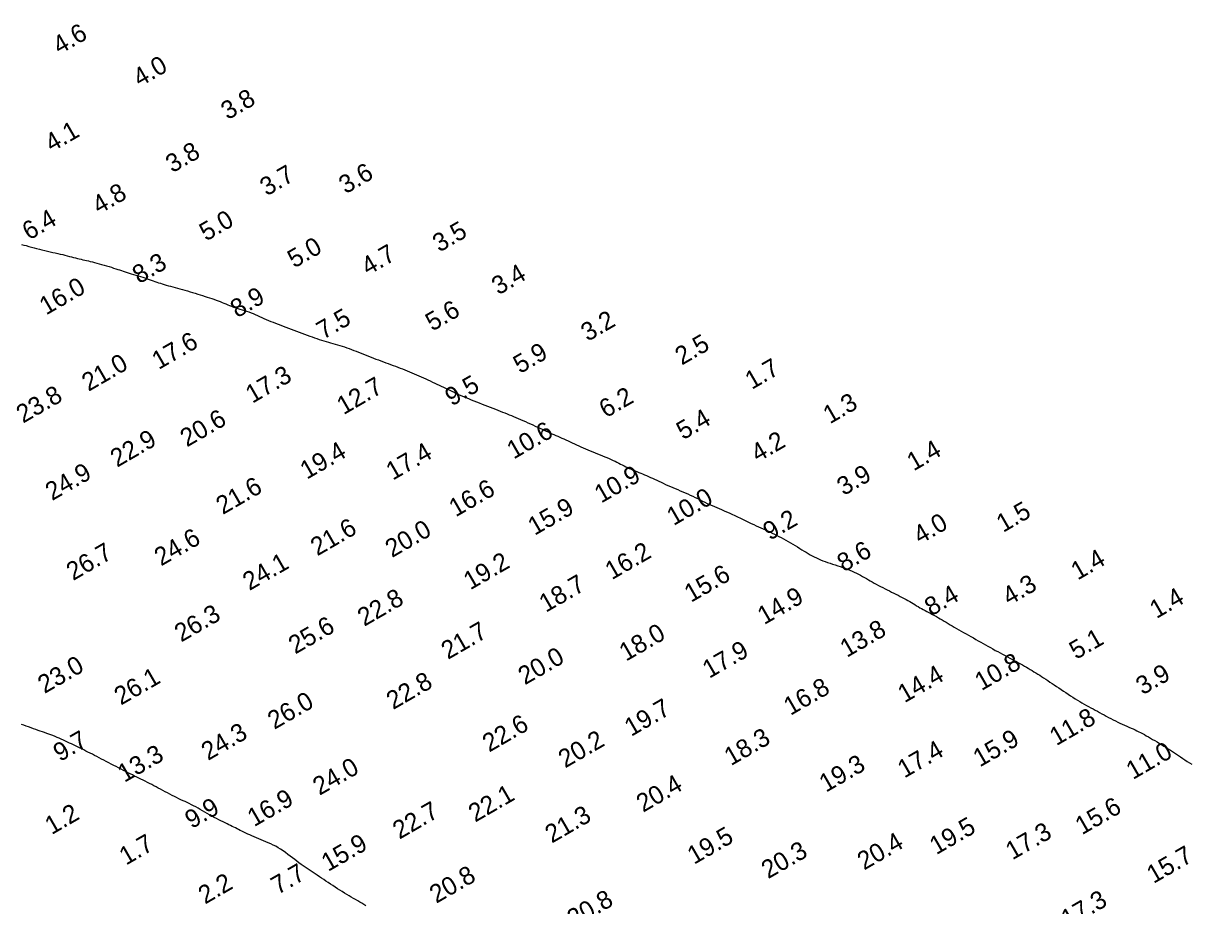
# Model space of a CAD drawing. Extents: x 3024098 to 3056816, y 418252 to 509144.
# Drawn here: x 3025652.8 to 3025973.9, y 428465.6 to 428708.5 of the extents above; entities that cross this region are included whole.
import ezdxf

# ---------------------------------------------------------------- set-up
doc = ezdxf.new("R2010")
doc.units = 0
doc.layers.add('V-CHAN-CONT-EL10', color=7, linetype='Continuous')
doc.layers.add('V-TOPO-SOUN-0911', color=7, linetype='Continuous')

msp = doc.modelspace()

# ---------------------------------------------------------------- linework, layer by layer
at = {"layer": 'V-CHAN-CONT-EL10'}
for points in [[(3025652.34, 428647.66), (3025652.99, 428647.49), (3025653.67, 428647.31), (3025654.36, 428647.11), (3025655.07, 428646.92), (3025655.79, 428646.72), (3025656.51, 428646.52), (3025657.25, 428646.33), (3025657.98, 428646.14), (3025658.73, 428645.96), (3025659.46, 428645.78), (3025660.19, 428645.61), (3025660.92, 428645.45), (3025661.63, 428645.3), (3025662.33, 428645.14), (3025663.02, 428644.99), (3025663.68, 428644.83), (3025664.31, 428644.68), (3025664.93, 428644.52), (3025665.53, 428644.37), (3025666.1, 428644.22), (3025666.66, 428644.07), (3025667.2, 428643.93), (3025667.73, 428643.79), (3025668.24, 428643.66), (3025668.74, 428643.55), (3025669.24, 428643.43), (3025669.73, 428643.33), (3025670.23, 428643.22), (3025670.75, 428643.1), (3025671.28, 428642.98), (3025671.84, 428642.85), (3025672.44, 428642.7), (3025673.07, 428642.53), (3025673.72, 428642.35), (3025674.4, 428642.16), (3025675.08, 428641.96), (3025675.77, 428641.76), (3025676.44, 428641.55), (3025677.09, 428641.35), (3025677.7, 428641.15), (3025678.28, 428640.97), (3025678.83, 428640.79), (3025679.35, 428640.61), (3025679.86, 428640.45), (3025680.36, 428640.28), (3025680.88, 428640.11), (3025681.4, 428639.94), (3025681.96, 428639.76), (3025682.54, 428639.58), (3025683.15, 428639.4), (3025683.78, 428639.2), (3025684.43, 428639.01), (3025685.07, 428638.81), (3025685.7, 428638.61), (3025686.32, 428638.42), (3025686.92, 428638.22), (3025687.48, 428638.03), (3025688.02, 428637.84), (3025688.54, 428637.65), (3025689.05, 428637.47), (3025689.55, 428637.29), (3025690.05, 428637.11), (3025690.56, 428636.94), (3025691.09, 428636.77), (3025691.63, 428636.6), (3025692.19, 428636.44), (3025692.77, 428636.28), (3025693.37, 428636.12), (3025693.99, 428635.96), (3025694.62, 428635.79), (3025695.28, 428635.62), (3025695.94, 428635.43), (3025696.63, 428635.24), (3025697.33, 428635.04), (3025698.03, 428634.83), (3025698.74, 428634.62), (3025699.44, 428634.41), (3025700.15, 428634.19), (3025700.85, 428633.98), (3025701.53, 428633.77), (3025702.2, 428633.56), (3025702.85, 428633.35), (3025703.49, 428633.15), (3025704.12, 428632.95), (3025704.72, 428632.75), (3025705.31, 428632.55), (3025705.89, 428632.34), (3025706.45, 428632.13), (3025707, 428631.92), (3025707.53, 428631.7), (3025708.06, 428631.48), (3025708.58, 428631.26), (3025709.1, 428631.04), (3025709.63, 428630.82), (3025710.17, 428630.61), (3025710.73, 428630.41), (3025711.3, 428630.21), (3025711.88, 428630.02), (3025712.48, 428629.83), (3025713.09, 428629.64), (3025713.69, 428629.45), (3025714.31, 428629.25), (3025714.92, 428629.05), (3025715.52, 428628.83), (3025716.11, 428628.59), (3025716.7, 428628.35), (3025717.29, 428628.09), (3025717.88, 428627.82), (3025718.47, 428627.55), (3025719.07, 428627.28), (3025719.68, 428627.01), (3025720.31, 428626.73), (3025720.95, 428626.47), (3025721.61, 428626.2), (3025722.29, 428625.94), (3025722.97, 428625.68), (3025723.68, 428625.42), (3025724.39, 428625.15), (3025725.11, 428624.88), (3025725.84, 428624.61), (3025726.58, 428624.33), (3025727.32, 428624.05), (3025728.06, 428623.77), (3025728.8, 428623.49), (3025729.53, 428623.21), (3025730.26, 428622.93), (3025730.97, 428622.67), (3025731.67, 428622.41), (3025732.35, 428622.17), (3025733.01, 428621.94), (3025733.66, 428621.71), (3025734.3, 428621.5), (3025734.94, 428621.3), (3025735.56, 428621.1), (3025736.18, 428620.91), (3025736.8, 428620.72), (3025737.42, 428620.54), (3025738.05, 428620.36), (3025738.67, 428620.18), (3025739.3, 428620), (3025739.93, 428619.81), (3025740.56, 428619.61), (3025741.2, 428619.41), (3025741.85, 428619.2), (3025742.5, 428618.97), (3025743.15, 428618.73), (3025743.81, 428618.48), (3025744.47, 428618.22), (3025745.14, 428617.96), (3025745.81, 428617.69), (3025746.49, 428617.42), (3025747.17, 428617.15), (3025747.85, 428616.88), (3025748.54, 428616.61), (3025749.23, 428616.35), (3025749.91, 428616.09), (3025750.59, 428615.83), (3025751.27, 428615.57), (3025751.95, 428615.32), (3025752.62, 428615.07), (3025753.29, 428614.82), (3025753.95, 428614.58), (3025754.6, 428614.33), (3025755.25, 428614.09), (3025755.9, 428613.85), (3025756.54, 428613.6), (3025757.19, 428613.35), (3025757.83, 428613.09), (3025758.48, 428612.83), (3025759.12, 428612.56), (3025759.76, 428612.29), (3025760.41, 428612.02), (3025761.05, 428611.74), (3025761.69, 428611.45), (3025762.33, 428611.17), (3025762.96, 428610.89), (3025763.59, 428610.61), (3025764.22, 428610.33), (3025764.85, 428610.04), (3025765.47, 428609.76), (3025766.08, 428609.48), (3025766.69, 428609.2), (3025767.29, 428608.92), (3025767.88, 428608.64), (3025768.46, 428608.35), (3025769.04, 428608.07), (3025769.62, 428607.79), (3025770.21, 428607.5), (3025770.8, 428607.22), (3025771.4, 428606.93), (3025772.01, 428606.64), (3025772.65, 428606.35), (3025773.31, 428606.06), (3025773.98, 428605.77), (3025774.68, 428605.47), (3025775.39, 428605.18), (3025776.12, 428604.88), (3025776.85, 428604.58), (3025777.6, 428604.29), (3025778.35, 428603.99), (3025779.1, 428603.69), (3025779.85, 428603.4), (3025780.6, 428603.11), (3025781.34, 428602.82), (3025782.06, 428602.53), (3025782.77, 428602.26), (3025783.46, 428601.99), (3025784.13, 428601.73), (3025784.77, 428601.48), (3025785.39, 428601.24), (3025785.99, 428601), (3025786.59, 428600.76), (3025787.19, 428600.52), (3025787.79, 428600.27), (3025788.4, 428600.01), (3025789.03, 428599.75), (3025789.69, 428599.46), (3025790.36, 428599.17), (3025791.05, 428598.86), (3025791.74, 428598.56), (3025792.42, 428598.25), (3025793.1, 428597.94), (3025793.77, 428597.64), (3025794.41, 428597.34), (3025795.02, 428597.06), (3025795.61, 428596.79), (3025796.18, 428596.52), (3025796.74, 428596.27), (3025797.28, 428596.02), (3025797.81, 428595.77), (3025798.35, 428595.53), (3025798.88, 428595.29), (3025799.43, 428595.05), (3025799.97, 428594.81), (3025800.52, 428594.57), (3025801.08, 428594.32), (3025801.65, 428594.07), (3025802.21, 428593.82), (3025802.79, 428593.56), (3025803.37, 428593.3), (3025803.95, 428593.03), (3025804.53, 428592.75), (3025805.13, 428592.47), (3025805.73, 428592.18), (3025806.34, 428591.9), (3025806.96, 428591.61), (3025807.59, 428591.33), (3025808.24, 428591.05), (3025808.9, 428590.78), (3025809.57, 428590.51), (3025810.24, 428590.24), (3025810.91, 428589.98), (3025811.58, 428589.72), (3025812.23, 428589.46), (3025812.86, 428589.2), (3025813.48, 428588.95), (3025814.06, 428588.69), (3025814.63, 428588.43), (3025815.17, 428588.17), (3025815.7, 428587.92), (3025816.21, 428587.66), (3025816.71, 428587.41), (3025817.21, 428587.16), (3025817.71, 428586.92), (3025818.21, 428586.68), (3025818.71, 428586.44), (3025819.21, 428586.21), (3025819.71, 428585.98), (3025820.22, 428585.76), (3025820.73, 428585.53), (3025821.24, 428585.31), (3025821.75, 428585.09), (3025822.26, 428584.87), (3025822.78, 428584.65), (3025823.3, 428584.43), (3025823.83, 428584.21), (3025824.36, 428583.98), (3025824.9, 428583.74), (3025825.45, 428583.5), (3025826.02, 428583.25), (3025826.59, 428582.99), (3025827.17, 428582.72), (3025827.77, 428582.44), (3025828.38, 428582.16), (3025829, 428581.87), (3025829.63, 428581.58), (3025830.27, 428581.29), (3025830.93, 428580.99), (3025831.6, 428580.71), (3025832.28, 428580.42), (3025832.96, 428580.13), (3025833.65, 428579.84), (3025834.35, 428579.55), (3025835.04, 428579.25), (3025835.74, 428578.95), (3025836.43, 428578.63), (3025837.11, 428578.31), (3025837.79, 428577.98), (3025838.46, 428577.65), (3025839.12, 428577.32), (3025839.79, 428576.99), (3025840.45, 428576.66), (3025841.1, 428576.35), (3025841.75, 428576.04), (3025842.4, 428575.74), (3025843.06, 428575.46), (3025843.71, 428575.18), (3025844.37, 428574.9), (3025845.05, 428574.62), (3025845.73, 428574.33), (3025846.43, 428574.02), (3025847.16, 428573.7), (3025847.9, 428573.36), (3025848.66, 428573), (3025849.43, 428572.63), (3025850.2, 428572.26), (3025850.98, 428571.88), (3025851.74, 428571.51), (3025852.48, 428571.15), (3025853.21, 428570.81), (3025853.9, 428570.48), (3025854.58, 428570.17), (3025855.23, 428569.88), (3025855.87, 428569.59), (3025856.49, 428569.31), (3025857.11, 428569.03), (3025857.72, 428568.75), (3025858.33, 428568.47), (3025858.95, 428568.17), (3025859.57, 428567.86), (3025860.19, 428567.55), (3025860.81, 428567.23), (3025861.44, 428566.9), (3025862.08, 428566.55), (3025862.71, 428566.2), (3025863.35, 428565.84), (3025863.99, 428565.47), (3025864.63, 428565.09), (3025865.27, 428564.71), (3025865.91, 428564.33), (3025866.54, 428563.95), (3025867.15, 428563.58), (3025867.75, 428563.22), (3025868.34, 428562.86), (3025868.91, 428562.52), (3025869.46, 428562.2), (3025870.01, 428561.89), (3025870.56, 428561.59), (3025871.12, 428561.31), (3025871.69, 428561.04), (3025872.27, 428560.78), (3025872.89, 428560.53), (3025873.54, 428560.29), (3025874.21, 428560.06), (3025874.9, 428559.84), (3025875.6, 428559.62), (3025876.31, 428559.4), (3025877.02, 428559.17), (3025877.72, 428558.95), (3025878.41, 428558.71), (3025879.08, 428558.47), (3025879.72, 428558.21), (3025880.35, 428557.95), (3025880.96, 428557.68), (3025881.56, 428557.4), (3025882.14, 428557.11), (3025882.71, 428556.82), (3025883.27, 428556.53), (3025883.82, 428556.23), (3025884.36, 428555.93), (3025884.89, 428555.63), (3025885.43, 428555.32), (3025885.97, 428555.01), (3025886.51, 428554.7), (3025887.06, 428554.39), (3025887.63, 428554.08), (3025888.21, 428553.77), (3025888.81, 428553.46), (3025889.41, 428553.15), (3025890.02, 428552.84), (3025890.63, 428552.53), (3025891.24, 428552.22), (3025891.85, 428551.92), (3025892.45, 428551.61), (3025893.04, 428551.31), (3025893.62, 428551.02), (3025894.19, 428550.72), (3025894.74, 428550.43), (3025895.28, 428550.14), (3025895.81, 428549.85), (3025896.32, 428549.57), (3025896.82, 428549.29), (3025897.3, 428549.01), (3025897.77, 428548.73), (3025898.24, 428548.45), (3025898.69, 428548.17), (3025899.15, 428547.9), (3025899.61, 428547.62), (3025900.08, 428547.35), (3025900.56, 428547.08), (3025901.05, 428546.81), (3025901.55, 428546.54), (3025902.07, 428546.27), (3025902.59, 428545.99), (3025903.12, 428545.72), (3025903.65, 428545.44), (3025904.18, 428545.15), (3025904.71, 428544.86), (3025905.24, 428544.55), (3025905.77, 428544.24), (3025906.3, 428543.93), (3025906.83, 428543.6), (3025907.38, 428543.27), (3025907.94, 428542.93), (3025908.51, 428542.58), (3025909.1, 428542.23), (3025909.71, 428541.88), (3025910.35, 428541.52), (3025910.99, 428541.15), (3025911.65, 428540.78), (3025912.32, 428540.41), (3025913, 428540.03), (3025913.67, 428539.65), (3025914.35, 428539.27), (3025915.02, 428538.89), (3025915.69, 428538.51), (3025916.36, 428538.13), (3025917.03, 428537.75), (3025917.7, 428537.37), (3025918.36, 428536.99), (3025919.03, 428536.61), (3025919.71, 428536.24), (3025920.38, 428535.87), (3025921.05, 428535.51), (3025921.73, 428535.15), (3025922.4, 428534.79), (3025923.06, 428534.44), (3025923.71, 428534.1), (3025924.35, 428533.76), (3025924.97, 428533.43), (3025925.58, 428533.1), (3025926.17, 428532.78), (3025926.74, 428532.47), (3025927.3, 428532.16), (3025927.85, 428531.85), (3025928.4, 428531.54), (3025928.93, 428531.23), (3025929.45, 428530.92), (3025929.98, 428530.61), (3025930.5, 428530.3), (3025931.01, 428529.98), (3025931.53, 428529.66), (3025932.06, 428529.33), (3025932.59, 428528.99), (3025933.13, 428528.64), (3025933.68, 428528.29), (3025934.25, 428527.92), (3025934.82, 428527.54), (3025935.41, 428527.15), (3025936.01, 428526.76), (3025936.62, 428526.35), (3025937.23, 428525.94), (3025937.86, 428525.53), (3025938.49, 428525.1), (3025939.12, 428524.67), (3025939.77, 428524.24), (3025940.41, 428523.81), (3025941.05, 428523.38), (3025941.7, 428522.96), (3025942.34, 428522.55), (3025942.98, 428522.16), (3025943.61, 428521.77), (3025944.23, 428521.41), (3025944.85, 428521.06), (3025945.46, 428520.72), (3025946.06, 428520.39), (3025946.67, 428520.07), (3025947.27, 428519.75), (3025947.88, 428519.43), (3025948.48, 428519.1), (3025949.09, 428518.77), (3025949.7, 428518.43), (3025950.31, 428518.09), (3025950.93, 428517.75), (3025951.55, 428517.41), (3025952.17, 428517.07), (3025952.8, 428516.75), (3025953.43, 428516.43), (3025954.06, 428516.12), (3025954.69, 428515.83), (3025955.32, 428515.55), (3025955.94, 428515.27), (3025956.56, 428515), (3025957.15, 428514.74), (3025957.74, 428514.48), (3025958.3, 428514.23), (3025958.84, 428513.98), (3025959.36, 428513.73), (3025959.88, 428513.47), (3025960.38, 428513.21), (3025960.89, 428512.94), (3025961.41, 428512.66), (3025961.94, 428512.36), (3025962.5, 428512.05), (3025963.08, 428511.72), (3025963.68, 428511.36), (3025964.3, 428511), (3025964.92, 428510.63), (3025965.55, 428510.25), (3025966.18, 428509.87), (3025966.8, 428509.48), (3025967.4, 428509.1), (3025967.99, 428508.73), (3025968.56, 428508.36), (3025969.12, 428507.99), (3025969.67, 428507.62), (3025970.23, 428507.25), (3025970.79, 428506.88), (3025971.36, 428506.5), (3025971.95, 428506.11), (3025972.55, 428505.71), (3025973.17, 428505.3), (3025973.8, 428504.9), (3025974.44, 428504.49)], [(3025747.15, 428465.54), (3025746.59, 428465.88), (3025746.02, 428466.22), (3025745.45, 428466.55), (3025744.88, 428466.88), (3025744.29, 428467.22), (3025743.7, 428467.56), (3025743.1, 428467.91), (3025742.49, 428468.27), (3025741.87, 428468.64), (3025741.24, 428469.03), (3025740.6, 428469.42), (3025739.96, 428469.83), (3025739.32, 428470.24), (3025738.68, 428470.66), (3025738.04, 428471.08), (3025737.4, 428471.49), (3025736.77, 428471.91), (3025736.15, 428472.32), (3025735.54, 428472.73), (3025734.93, 428473.14), (3025734.33, 428473.54), (3025733.74, 428473.93), (3025733.16, 428474.31), (3025732.59, 428474.69), (3025732.04, 428475.06), (3025731.48, 428475.42), (3025730.94, 428475.78), (3025730.39, 428476.15), (3025729.84, 428476.53), (3025729.28, 428476.92), (3025728.71, 428477.33), (3025728.13, 428477.77), (3025727.53, 428478.23), (3025726.91, 428478.71), (3025726.28, 428479.2), (3025725.64, 428479.69), (3025724.98, 428480.18), (3025724.32, 428480.65), (3025723.65, 428481.1), (3025722.98, 428481.52), (3025722.31, 428481.91), (3025721.63, 428482.25), (3025720.95, 428482.57), (3025720.27, 428482.87), (3025719.6, 428483.15), (3025718.94, 428483.42), (3025718.28, 428483.68), (3025717.63, 428483.95), (3025716.99, 428484.21), (3025716.37, 428484.48), (3025715.76, 428484.75), (3025715.17, 428485.02), (3025714.6, 428485.29), (3025714.05, 428485.55), (3025713.52, 428485.8), (3025713.02, 428486.05), (3025712.55, 428486.28), (3025712.1, 428486.51), (3025711.67, 428486.73), (3025711.24, 428486.95), (3025710.81, 428487.17), (3025710.37, 428487.39), (3025709.91, 428487.62), (3025709.43, 428487.85), (3025708.92, 428488.1), (3025708.38, 428488.36), (3025707.81, 428488.64), (3025707.23, 428488.92), (3025706.62, 428489.22), (3025706, 428489.54), (3025705.37, 428489.87), (3025704.74, 428490.21), (3025704.1, 428490.56), (3025703.46, 428490.93), (3025702.82, 428491.3), (3025702.18, 428491.67), (3025701.55, 428492.04), (3025700.93, 428492.4), (3025700.31, 428492.74), (3025699.71, 428493.07), (3025699.11, 428493.37), (3025698.53, 428493.66), (3025697.95, 428493.93), (3025697.38, 428494.2), (3025696.8, 428494.47), (3025696.23, 428494.73), (3025695.64, 428495.01), (3025695.04, 428495.3), (3025694.43, 428495.6), (3025693.81, 428495.92), (3025693.18, 428496.26), (3025692.54, 428496.6), (3025691.9, 428496.94), (3025691.27, 428497.29), (3025690.63, 428497.63), (3025690, 428497.96), (3025689.39, 428498.29), (3025688.78, 428498.6), (3025688.17, 428498.91), (3025687.57, 428499.21), (3025686.98, 428499.51), (3025686.39, 428499.8), (3025685.81, 428500.09), (3025685.22, 428500.38), (3025684.64, 428500.67), (3025684.05, 428500.96), (3025683.46, 428501.26), (3025682.87, 428501.56), (3025682.26, 428501.86), (3025681.65, 428502.18), (3025681.02, 428502.49), (3025680.39, 428502.82), (3025679.73, 428503.16), (3025679.07, 428503.5), (3025678.39, 428503.85), (3025677.71, 428504.2), (3025677.03, 428504.55), (3025676.35, 428504.91), (3025675.68, 428505.26), (3025675.01, 428505.6), (3025674.35, 428505.94), (3025673.71, 428506.28), (3025673.07, 428506.61), (3025672.45, 428506.93), (3025671.84, 428507.24), (3025671.23, 428507.55), (3025670.64, 428507.85), (3025670.06, 428508.15), (3025669.48, 428508.43), (3025668.91, 428508.72), (3025668.35, 428509), (3025667.79, 428509.27), (3025667.24, 428509.54), (3025666.68, 428509.81), (3025666.12, 428510.08), (3025665.56, 428510.35), (3025665, 428510.61), (3025664.43, 428510.88), (3025663.86, 428511.15), (3025663.29, 428511.41), (3025662.71, 428511.66), (3025662.14, 428511.91), (3025661.57, 428512.15), (3025661, 428512.38), (3025660.42, 428512.6), (3025659.85, 428512.81), (3025659.28, 428513.01), (3025658.7, 428513.22), (3025658.11, 428513.42), (3025657.51, 428513.62), (3025656.9, 428513.83), (3025656.26, 428514.05), (3025655.62, 428514.28), (3025654.96, 428514.52), (3025654.29, 428514.76), (3025653.62, 428515), (3025652.96, 428515.25), (3025652.3, 428515.49)]]:
    msp.add_lwpolyline(points, dxfattribs=at)

# ---------------------------------------------------------------- texts
at = {"layer": 'V-TOPO-SOUN-0911'}
for s, p in [('4.6', (3025662.8, 428699.84)), ('4.0', (3025684.89, 428690.94)), ('3.8', (3025709.09, 428681.82)), ('4.1', (3025660.65, 428672.97)), ('3.8', (3025693.87, 428667.22)), ('3.7', (3025719.82, 428660.85)), ('3.6', (3025741.54, 428661.42)), ('4.8', (3025673.66, 428655.87)), ('6.4', (3025654.4, 428648.68)), ('5.0', (3025703.14, 428648.42)), ('3.5', (3025767.35, 428645.37)), ('5.0', (3025727.41, 428641)), ('4.7', (3025747.71, 428639)), ('8.3', (3025684.71, 428636.67)), ('3.4', (3025783.6, 428633.59)), ('16.0 ', (3025659.11, 428628.07)), ('8.9', (3025711.68, 428627.29)), ('5.6', (3025765.39, 428623.62)), ('7.5', (3025735.39, 428621.35)), ('3.2', (3025808.17, 428620.8)), ('17.6 ', (3025690.09, 428613.05)), ('2.5', (3025834.08, 428614.27)), ('5.9', (3025789.54, 428611.94)), ('21.0 ', (3025670.79, 428607.04)), ('1.7', (3025853.35, 428607.57)), ('17.3 ', (3025715.88, 428603.76)), ('12.7 ', (3025740.98, 428600.61)), ('9.5', (3025770.76, 428602.98)), ('23.8 ', (3025652.76, 428598.28)), ('6.2', (3025813.19, 428599.73)), ('1.3', (3025874.84, 428598.09)), ('20.6 ', (3025697.87, 428591.73)), ('5.4', (3025834.45, 428593.7)), ('10.6 ', (3025787.8, 428588.38)), ('22.9 ', (3025678.64, 428586.14)), ('4.2', (3025854.99, 428587.56)), ('19.4 ', (3025730.88, 428582.83)), ('17.4 ', (3025754.53, 428582.57)), ('1.4', (3025897.9, 428585.13)), ('24.9 ', (3025660.76, 428576.96)), ('10.9 ', (3025811.88, 428576.27)), ('3.9', (3025878.64, 428578.34)), ('21.6 ', (3025707.74, 428573.12)), ('16.6 ', (3025771.85, 428572.47)), ('10.0 ', (3025831.81, 428570.07)), ('15.9 ', (3025793.57, 428567.38)), ('1.5', (3025922.53, 428568.2)), ('9.2', (3025858.3, 428566.01)), ('4.0', (3025899.66, 428564.99)), ('24.6 ', (3025690.75, 428558.95)), ('21.6 ', (3025733.76, 428561.74)), ('20.0 ', (3025754.32, 428561.27)), ('26.7 ', (3025666.54, 428554.94)), ('16.2 ', (3025814.83, 428555.17)), ('8.6', (3025878.68, 428557.32)), ('1.4', (3025943.05, 428555.08)), ('24.1 ', (3025715.08, 428552.2)), ('19.2 ', (3025775.86, 428552.38)), ('18.7 ', (3025796.66, 428546.18)), ('15.6 ', (3025836.62, 428548.94)), ('4.3', (3025924.18, 428548.12)), ('8.4', (3025902.76, 428545.2)), ('22.8 ', (3025746.69, 428542.34)), ('14.9 ', (3025856.76, 428542.8)), ('1.4', (3025964.73, 428544.48)), ('26.3 ', (3025696.3, 428538.01)), ('25.6 ', (3025727.69, 428534.7)), ('21.7 ', (3025769.72, 428533.22)), ('13.8 ', (3025879.5, 428533.78)), ('18.0 ', (3025818.72, 428532.73)), ('5.1', (3025942.6, 428533.21)), ('17.9 ', (3025841.64, 428528.01)), ('23.0 ', (3025658.68, 428523.84)), ('20.0 ', (3025790.9, 428526.23)), ('10.8 ', (3025916.57, 428524.63)), ('14.4 ', (3025895.38, 428521.28)), ('3.9', (3025960.93, 428523.45)), ('26.1 ', (3025679.71, 428520.64)), ('22.8 ', (3025754.63, 428519.41)), ('16.8 ', (3025863.98, 428517.8)), ('26.0 ', (3025721.94, 428513.96)), ('19.7 ', (3025820.15, 428512.03)), ('22.6 ', (3025781.07, 428507.7)), ('11.8 ', (3025937.17, 428509.47)), ('24.3 ', (3025703.68, 428505.4)), ('9.7', (3025662.93, 428505.08)), ('20.2 ', (3025801.97, 428503.33)), ('18.3 ', (3025847.61, 428503.96)), ('15.9 ', (3025916.11, 428503.6)), ('13.3 ', (3025680.65, 428499.36)), ('17.4 ', (3025895.34, 428500.55)), ('11.0 ', (3025958.25, 428500.15)), ('24.0 ', (3025734.37, 428495.79)), ('19.3 ', (3025873.76, 428496.64)), ('20.4 ', (3025823.43, 428491.13)), ('16.9 ', (3025716.37, 428487.16)), ('22.1 ', (3025777.22, 428488.42)), ('15.6 ', (3025944.23, 428484.93)), ('1.2', (3025660.63, 428484.97)), ('9.9', (3025699.18, 428486.61)), ('22.7 ', (3025756.37, 428483.72)), ('21.3 ', (3025798.3, 428482.63)), ('19.5 ', (3025904.13, 428479.45)), ('19.5 ', (3025837.46, 428476.79)), ('17.3 ', (3025925.07, 428478.01)), ('1.7', (3025681.1, 428476.57)), ('15.9 ', (3025736.72, 428474.82)), ('20.3 ', (3025857.84, 428472.82)), ('20.4 ', (3025884.25, 428475.22)), ('15.7 ', (3025963.91, 428471.51)), ('7.7', (3025722.87, 428468.47)), ('20.8 ', (3025766.51, 428466.06)), ('2.2', (3025702.86, 428465.84)), ('20.8 ', (3025804.37, 428459.4)), ('17.3 ', (3025940.32, 428459.31))]:
    msp.add_text(s, height=5, rotation=30, dxfattribs=at).set_placement(p)

doc.saveas('drawing.dxf')
